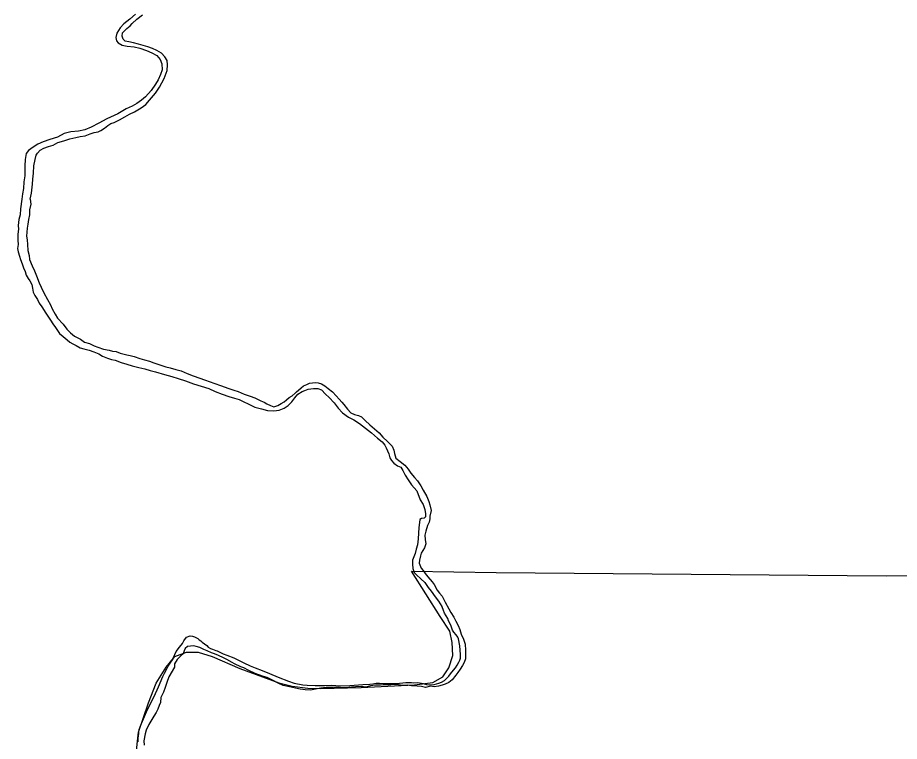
# Model space of a CAD drawing. Extents: x -939622 to -934245, y 1383184 to 1385301.
# Drawn here: x -935563.02 to -935545.11, y 1384220.72 to 1384235.43 of the extents above; entities that cross this region are included whole.
import ezdxf

# ---------------------------------------------------------------- set-up
doc = ezdxf.new("R2010")
doc.units = 0
doc.layers.add('2', color=7, linetype='Continuous')
doc.layers.add('9', color=7, linetype='Continuous')

msp = doc.modelspace()

# ---------------------------------------------------------------- linework, layer by layer
at = {"layer": '2'}
for points in [[(-935560.671, 1384219.918), (-935560.563, 1384220.91), (-935560.364, 1384221.505), (-935560.202, 1384221.902), (-935560.004, 1384222.227), (-935559.823, 1384222.443), (-935559.589, 1384222.533), (-935559.355, 1384222.533), (-935559.066, 1384222.443), (-935558.507, 1384222.203), (-935557.714, 1384221.908), (-935557.442, 1384221.84), (-935557.125, 1384221.802), (-935556.868, 1384221.794), (-935556.044, 1384221.817), (-935554.956, 1384221.87), (-935554.586, 1384221.915), (-935554.382, 1384222.029), (-935554.261, 1384222.218), (-935554.178, 1384222.467), (-935554.193, 1384222.732), (-935554.238, 1384222.959), (-935554.435, 1384223.261), (-935555.019, 1384224.177)], [(-935555.019, 1384224.177), (-935553.298, 1384224.152), (-935545.378, 1384224.084), (-935537.438, 1384224.165)]]:
    msp.add_lwpolyline(points, dxfattribs=at)
at = {"layer": '9'}
for points in [[(-935560.627, 1384235.506), (-935560.739, 1384235.403), (-935560.864, 1384235.306), (-935560.938, 1384235.227), (-935561.006, 1384235.119), (-935561.023, 1384235.031), (-935561.011, 1384234.962), (-935560.98, 1384234.921), (-935560.899, 1384234.87), (-935560.794, 1384234.85), (-935560.653, 1384234.837), (-935560.534, 1384234.811), (-935560.401, 1384234.767), (-935560.29, 1384234.717), (-935560.191, 1384234.661), (-935560.127, 1384234.584), (-935560.091, 1384234.491), (-935560.084, 1384234.374), (-935560.116, 1384234.278), (-935560.166, 1384234.169), (-935560.216, 1384234.082), (-935560.307, 1384233.949), (-935560.423, 1384233.824), (-935560.5, 1384233.755), (-935560.595, 1384233.688), (-935560.696, 1384233.633), (-935560.816, 1384233.578), (-935560.985, 1384233.48), (-935561.209, 1384233.376), (-935561.373, 1384233.287), (-935561.527, 1384233.208), (-935561.656, 1384233.15), (-935561.781, 1384233.127), (-935561.942, 1384233.111), (-935562.077, 1384233.077)], [(-935560.694, 1384235.311), (-935560.599, 1384235.402), (-935560.483, 1384235.487)], [(-935562.768, 1384231.74), (-935562.739, 1384231.864), (-935562.72, 1384232.047), (-935562.709, 1384232.149), (-935562.698, 1384232.269), (-935562.69, 1384232.419), (-935562.662, 1384232.546), (-935562.644, 1384232.639), (-935562.618, 1384232.678), (-935562.559, 1384232.736), (-935562.484, 1384232.782), (-935562.392, 1384232.812), (-935562.296, 1384232.843), (-935562.201, 1384232.892), (-935562.081, 1384232.929), (-935561.962, 1384232.967), (-935561.84, 1384232.995), (-935561.75, 1384233.014), (-935561.645, 1384233.03), (-935561.544, 1384233.067), (-935561.467, 1384233.1), (-935561.383, 1384233.113), (-935561.326, 1384233.135), (-935561.255, 1384233.186), (-935561.19, 1384233.238), (-935561.124, 1384233.278), (-935561.061, 1384233.302), (-935560.951, 1384233.354), (-935560.844, 1384233.415), (-935560.749, 1384233.467), (-935560.644, 1384233.519), (-935560.51, 1384233.596), (-935560.415, 1384233.668), (-935560.338, 1384233.753), (-935560.22, 1384233.898), (-935560.14, 1384234.022), (-935560.043, 1384234.194), (-935559.985, 1384234.36), (-935559.974, 1384234.474), (-935559.984, 1384234.561), (-935560.032, 1384234.636), (-935560.096, 1384234.713), (-935560.189, 1384234.766), (-935560.282, 1384234.807), (-935560.372, 1384234.836), (-935560.471, 1384234.865), (-935560.564, 1384234.892), (-935560.666, 1384234.918), (-935560.759, 1384234.941), (-935560.837, 1384234.955), (-935560.876, 1384234.994), (-935560.898, 1384235.054), (-935560.892, 1384235.12), (-935560.839, 1384235.174), (-935560.8, 1384235.211), (-935560.735, 1384235.265), (-935560.694, 1384235.311)], [(-935562.077, 1384233.077), (-935562.211, 1384233.003), (-935562.363, 1384232.957), (-935562.5, 1384232.907), (-935562.611, 1384232.861), (-935562.706, 1384232.798), (-935562.801, 1384232.731), (-935562.845, 1384232.67), (-935562.868, 1384232.55), (-935562.873, 1384232.421), (-935562.871, 1384232.217), (-935562.891, 1384232.096), (-935562.899, 1384231.958), (-935562.922, 1384231.847), (-935562.936, 1384231.742)], [(-935562.936, 1384231.742), (-935562.96, 1384231.545), (-935562.968, 1384231.422), (-935562.995, 1384231.331), (-935563.008, 1384231.205), (-935563.002, 1384231.133), (-935563.013, 1384231.03), (-935563.012, 1384230.91), (-935563.011, 1384230.82), (-935563.019, 1384230.742), (-935563.007, 1384230.673), (-935562.982, 1384230.583), (-935562.96, 1384230.517), (-935562.927, 1384230.43), (-935562.899, 1384230.346), (-935562.865, 1384230.272), (-935562.844, 1384230.194), (-935562.804, 1384230.128), (-935562.774, 1384230.083), (-935562.734, 1384230.009), (-935562.716, 1384229.931), (-935562.706, 1384229.853), (-935562.672, 1384229.784), (-935562.618, 1384229.7), (-935562.581, 1384229.625), (-935562.529, 1384229.554), (-935562.444, 1384229.425), (-935562.353, 1384229.282), (-935562.302, 1384229.211), (-935562.247, 1384229.13), (-935562.168, 1384229.011), (-935562.093, 1384228.951), (-935562.014, 1384228.88), (-935561.957, 1384228.832), (-935561.897, 1384228.8), (-935561.83, 1384228.77), (-935561.752, 1384228.723), (-935561.677, 1384228.7), (-935561.569, 1384228.674), (-935561.47, 1384228.636), (-935561.367, 1384228.601), (-935561.292, 1384228.55), (-935561.196, 1384228.509), (-935561.112, 1384228.48), (-935561.04, 1384228.469), (-935560.919, 1384228.422), (-935560.799, 1384228.39), (-935560.694, 1384228.352), (-935560.559, 1384228.323), (-935560.433, 1384228.292), (-935560.328, 1384228.257), (-935560.222, 1384228.231), (-935560.033, 1384228.175), (-935559.886, 1384228.135), (-935559.76, 1384228.097), (-935559.607, 1384228.047), (-935559.444, 1384227.986), (-935559.288, 1384227.942), (-935559.135, 1384227.893), (-935559.005, 1384227.834), (-935558.867, 1384227.775), (-935558.729, 1384227.731), (-935558.612, 1384227.697), (-935558.519, 1384227.667), (-935558.437, 1384227.629), (-935558.323, 1384227.576), (-935558.203, 1384227.517), (-935558.064, 1384227.48), (-935557.944, 1384227.448), (-935557.812, 1384227.437), (-935557.708, 1384227.453), (-935557.606, 1384227.493), (-935557.523, 1384227.545), (-935557.448, 1384227.624), (-935557.386, 1384227.7), (-935557.324, 1384227.775), (-935557.238, 1384227.833), (-935557.187, 1384227.855), (-935557.115, 1384227.877), (-935557.007, 1384227.893), (-935556.923, 1384227.891), (-935556.845, 1384227.867), (-935556.764, 1384227.781), (-935556.688, 1384227.713), (-935556.591, 1384227.602), (-935556.506, 1384227.492), (-935556.419, 1384227.4), (-935556.295, 1384227.311), (-935556.19, 1384227.255), (-935556.072, 1384227.184), (-935555.951, 1384227.086), (-935555.828, 1384226.991), (-935555.71, 1384226.881), (-935555.616, 1384226.81), (-935555.562, 1384226.741), (-935555.531, 1384226.69), (-935555.482, 1384226.565), (-935555.455, 1384226.481), (-935555.427, 1384226.427), (-935555.379, 1384226.376), (-935555.301, 1384226.323)], [(-935562.768, 1384231.74), (-935562.749, 1384231.643), (-935562.778, 1384231.523), (-935562.78, 1384231.426), (-935562.8, 1384231.327), (-935562.811, 1384231.231), (-935562.825, 1384231.15), (-935562.833, 1384231.074), (-935562.842, 1384230.99), (-935562.823, 1384230.912), (-935562.816, 1384230.822), (-935562.815, 1384230.699), (-935562.787, 1384230.6), (-935562.775, 1384230.516), (-935562.723, 1384230.39), (-935562.677, 1384230.283), (-935562.634, 1384230.184), (-935562.579, 1384230.04), (-935562.542, 1384229.956), (-935562.484, 1384229.837), (-935562.411, 1384229.705), (-935562.353, 1384229.592), (-935562.319, 1384229.511), (-935562.255, 1384229.403), (-935562.21, 1384229.323), (-935562.092, 1384229.198), (-935562.019, 1384229.099), (-935561.943, 1384229.022), (-935561.862, 1384228.956), (-935561.742, 1384228.895), (-935561.66, 1384228.838), (-935561.558, 1384228.806), (-935561.465, 1384228.762), (-935561.39, 1384228.736), (-935561.278, 1384228.695), (-935561.158, 1384228.675), (-935561.089, 1384228.655), (-935561.017, 1384228.643), (-935560.936, 1384228.614), (-935560.798, 1384228.579), (-935560.732, 1384228.562), (-935560.651, 1384228.542), (-935560.536, 1384228.501), (-935560.44, 1384228.475), (-935560.338, 1384228.449), (-935560.254, 1384228.417), (-935560.149, 1384228.378), (-935560.011, 1384228.332), (-935559.924, 1384228.315), (-935559.806, 1384228.277), (-935559.695, 1384228.254), (-935559.572, 1384228.195), (-935559.455, 1384228.148), (-935559.319, 1384228.104), (-935559.223, 1384228.066), (-935559.106, 1384228.028), (-935559.034, 1384228.002), (-935558.875, 1384227.946), (-935558.748, 1384227.897), (-935558.628, 1384227.859), (-935558.541, 1384227.83), (-935558.415, 1384227.777), (-935558.297, 1384227.739), (-935558.201, 1384227.701), (-935558.078, 1384227.645), (-935558.009, 1384227.618), (-935557.957, 1384227.58), (-935557.882, 1384227.545), (-935557.816, 1384227.521), (-935557.735, 1384227.549), (-935557.664, 1384227.586), (-935557.607, 1384227.619), (-935557.557, 1384227.662), (-935557.503, 1384227.711), (-935557.441, 1384227.744), (-935557.381, 1384227.796), (-935557.354, 1384227.826), (-935557.313, 1384227.857), (-935557.262, 1384227.905), (-935557.215, 1384227.948), (-935557.143, 1384227.976), (-935557.089, 1384228), (-935557.032, 1384228.01), (-935556.966, 1384228.016), (-935556.912, 1384228.011), (-935556.846, 1384227.991), (-935556.777, 1384227.949), (-935556.714, 1384227.89), (-935556.623, 1384227.824), (-935556.548, 1384227.747), (-935556.487, 1384227.673), (-935556.433, 1384227.616), (-935556.39, 1384227.565), (-935556.317, 1384227.473), (-935556.251, 1384227.401), (-935556.176, 1384227.366), (-935556.095, 1384227.343), (-935556.031, 1384227.314), (-935555.959, 1384227.242), (-935555.862, 1384227.156), (-935555.675, 1384226.99)], [(-935555.675, 1384226.99), (-935555.599, 1384226.903), (-935555.503, 1384226.817), (-935555.412, 1384226.719), (-935555.378, 1384226.638), (-935555.366, 1384226.569), (-935555.335, 1384226.479), (-935555.25, 1384226.408), (-935555.154, 1384226.334), (-935555.084, 1384226.25), (-935555.03, 1384226.173), (-935554.954, 1384226.086), (-935554.899, 1384226.018), (-935554.826, 1384225.916), (-935554.781, 1384225.823), (-935554.705, 1384225.698), (-935554.665, 1384225.599), (-935554.643, 1384225.53), (-935554.618, 1384225.413), (-935554.647, 1384225.299), (-935554.644, 1384225.245), (-935554.658, 1384225.173), (-935554.696, 1384225.106), (-935554.728, 1384224.992), (-935554.749, 1384224.913), (-935554.739, 1384224.826), (-935554.729, 1384224.733), (-935554.752, 1384224.652), (-935554.82, 1384224.543), (-935554.838, 1384224.489), (-935554.855, 1384224.404), (-935554.864, 1384224.344), (-935554.821, 1384224.242), (-935554.781, 1384224.195), (-935554.739, 1384224.132), (-935554.684, 1384224.067), (-935554.6, 1384223.965), (-935554.56, 1384223.912), (-935554.496, 1384223.795), (-935554.451, 1384223.735), (-935554.393, 1384223.67), (-935554.354, 1384223.592), (-935554.331, 1384223.552)], [(-935555.301, 1384226.323), (-935555.237, 1384226.297), (-935555.195, 1384226.228), (-935555.146, 1384226.132), (-935555.088, 1384226.034), (-935555.015, 1384225.938), (-935554.912, 1384225.813), (-935554.839, 1384225.628), (-935554.781, 1384225.532), (-935554.747, 1384225.43), (-935554.735, 1384225.343), (-935554.731, 1384225.286), (-935554.764, 1384225.256), (-935554.818, 1384225.252), (-935554.847, 1384225.228), (-935554.856, 1384225.171), (-935554.867, 1384225.068), (-935554.878, 1384224.951), (-935554.883, 1384224.834), (-935554.897, 1384224.717), (-935554.923, 1384224.626), (-935554.943, 1384224.542), (-935554.973, 1384224.472), (-935554.999, 1384224.406), (-935554.998, 1384224.325), (-935554.994, 1384224.232), (-935554.964, 1384224.154), (-935554.915, 1384224.106), (-935554.828, 1384224.023), (-935554.749, 1384223.946), (-935554.679, 1384223.85), (-935554.616, 1384223.77), (-935554.537, 1384223.656), (-935554.473, 1384223.573), (-935554.4, 1384223.462), (-935554.394, 1384223.453)], [(-935554.331, 1384223.552), (-935554.259, 1384223.416), (-935554.222, 1384223.341), (-935554.159, 1384223.242), (-935554.119, 1384223.165), (-935554.07, 1384223.072), (-935554.034, 1384222.991), (-935554.009, 1384222.901), (-935553.963, 1384222.8), (-935553.929, 1384222.695), (-935553.919, 1384222.575), (-935553.918, 1384222.506), (-935553.924, 1384222.4), (-935553.947, 1384222.325), (-935553.985, 1384222.262), (-935554.032, 1384222.186), (-935554.077, 1384222.119), (-935554.115, 1384222.065), (-935554.189, 1384221.968), (-935554.258, 1384221.919), (-935554.335, 1384221.882), (-935554.395, 1384221.861), (-935554.47, 1384221.839), (-935554.557, 1384221.826), (-935554.632, 1384221.84), (-935554.733, 1384221.818), (-935554.817, 1384221.836), (-935554.904, 1384221.844), (-935555.018, 1384221.849), (-935555.099, 1384221.863), (-935555.192, 1384221.856), (-935555.279, 1384221.87), (-935555.378, 1384221.875), (-935555.495, 1384221.865), (-935555.582, 1384221.867), (-935555.651, 1384221.863), (-935555.75, 1384221.859), (-935555.851, 1384221.852), (-935555.947, 1384221.821), (-935556.043, 1384221.835), (-935556.157, 1384221.831), (-935556.238, 1384221.825), (-935556.345, 1384221.808), (-935556.417, 1384221.811), (-935556.507, 1384221.819), (-935556.6, 1384221.818), (-935556.75, 1384221.813), (-935556.858, 1384221.8), (-935556.965, 1384221.781), (-935557.067, 1384221.762), (-935557.175, 1384221.77), (-935557.277, 1384221.784), (-935557.373, 1384221.798), (-935557.499, 1384221.827), (-935557.622, 1384221.856), (-935557.728, 1384221.903), (-935557.827, 1384221.956), (-935557.947, 1384222.018), (-935558.022, 1384222.038)], [(-935558.966, 1384222.559), (-935558.846, 1384222.499), (-935558.771, 1384222.475), (-935558.627, 1384222.418), (-935558.547, 1384222.379), (-935558.421, 1384222.313), (-935558.298, 1384222.253), (-935558.193, 1384222.214), (-935558.049, 1384222.163), (-935557.905, 1384222.1), (-935557.725, 1384222.028), (-935557.516, 1384221.941), (-935557.402, 1384221.902), (-935557.225, 1384221.872), (-935557.141, 1384221.863), (-935556.976, 1384221.854), (-935556.788, 1384221.857), (-935556.641, 1384221.863), (-935556.554, 1384221.854), (-935556.452, 1384221.851), (-935556.272, 1384221.857), (-935556.006, 1384221.876), (-935555.865, 1384221.882), (-935555.805, 1384221.891), (-935555.736, 1384221.9), (-935555.667, 1384221.9), (-935555.592, 1384221.894), (-935555.523, 1384221.894), (-935555.421, 1384221.897), (-935555.343, 1384221.897), (-935555.263, 1384221.903), (-935555.194, 1384221.912), (-935555.131, 1384221.918), (-935555.083, 1384221.915), (-935555.02, 1384221.915), (-935554.969, 1384221.912), (-935554.891, 1384221.915), (-935554.78, 1384221.894), (-935554.711, 1384221.879), (-935554.633, 1384221.867), (-935554.558, 1384221.879), (-935554.508, 1384221.888), (-935554.466, 1384221.903), (-935554.412, 1384221.924), (-935554.349, 1384221.96), (-935554.259, 1384222.044), (-935554.223, 1384222.092), (-935554.166, 1384222.167), (-935554.121, 1384222.218), (-935554.088, 1384222.269), (-935554.055, 1384222.33), (-935554.037, 1384222.372), (-935554.025, 1384222.414), (-935554.025, 1384222.489), (-935554.034, 1384222.663), (-935554.064, 1384222.801), (-935554.079, 1384222.84), (-935554.112, 1384222.885), (-935554.16, 1384222.939), (-935554.184, 1384222.981), (-935554.214, 1384223.065), (-935554.232, 1384223.11), (-935554.265, 1384223.173), (-935554.283, 1384223.215), (-935554.316, 1384223.275), (-935554.346, 1384223.326), (-935554.37, 1384223.38), (-935554.394, 1384223.453)], [(-935560.569, 1384220.709), (-935560.569, 1384220.781), (-935560.566, 1384220.838), (-935560.56, 1384220.865), (-935560.554, 1384220.919), (-935560.548, 1384220.958), (-935560.515, 1384221.051), (-935560.485, 1384221.133), (-935560.404, 1384221.319), (-935560.293, 1384221.547), (-935560.248, 1384221.631), (-935560.161, 1384221.829), (-935560.069, 1384222.04), (-935560.039, 1384222.103), (-935559.991, 1384222.193), (-935559.958, 1384222.25), (-935559.907, 1384222.328), (-935559.865, 1384222.382), (-935559.85, 1384222.427), (-935559.826, 1384222.484), (-935559.796, 1384222.544), (-935559.733, 1384222.637), (-935559.67, 1384222.709), (-935559.643, 1384222.763), (-935559.586, 1384222.838), (-935559.517, 1384222.862), (-935559.466, 1384222.857), (-935559.425, 1384222.845), (-935559.389, 1384222.823), (-935559.359, 1384222.808), (-935559.329, 1384222.787), (-935559.299, 1384222.766), (-935559.269, 1384222.739), (-935559.221, 1384222.703), (-935559.179, 1384222.667), (-935559.146, 1384222.634), (-935559.104, 1384222.61), (-935559.062, 1384222.592), (-935558.993, 1384222.565), (-935558.966, 1384222.559), (-935558.939, 1384222.547)], [(-935558.022, 1384222.038), (-935558.122, 1384222.07), (-935558.197, 1384222.097), (-935558.32, 1384222.161), (-935558.422, 1384222.212), (-935558.486, 1384222.238), (-935558.612, 1384222.294), (-935558.663, 1384222.323), (-935558.772, 1384222.385), (-935558.838, 1384222.415), (-935558.937, 1384222.462), (-935559.021, 1384222.5), (-935559.084, 1384222.52), (-935559.169, 1384222.562), (-935559.235, 1384222.588), (-935559.319, 1384222.626), (-935559.391, 1384222.65), (-935559.442, 1384222.664), (-935559.511, 1384222.657), (-935559.571, 1384222.648), (-935559.613, 1384222.608), (-935559.633, 1384222.563), (-935559.657, 1384222.497), (-935559.704, 1384222.457), (-935559.778, 1384222.381), (-935559.832, 1384222.297), (-935559.831, 1384222.231), (-935559.949, 1384222.034), (-935559.99, 1384221.917), (-935560.025, 1384221.814), (-935560.057, 1384221.721), (-935560.107, 1384221.612), (-935560.118, 1384221.513), (-935560.142, 1384221.449), (-935560.171, 1384221.377), (-935560.206, 1384221.304), (-935560.251, 1384221.235), (-935560.295, 1384221.162), (-935560.354, 1384221.06), (-935560.407, 1384220.945), (-935560.427, 1384220.872), (-935560.453, 1384220.734), (-935560.452, 1384220.644)]]:
    msp.add_lwpolyline(points, dxfattribs=at)

doc.saveas('drawing.dxf')
